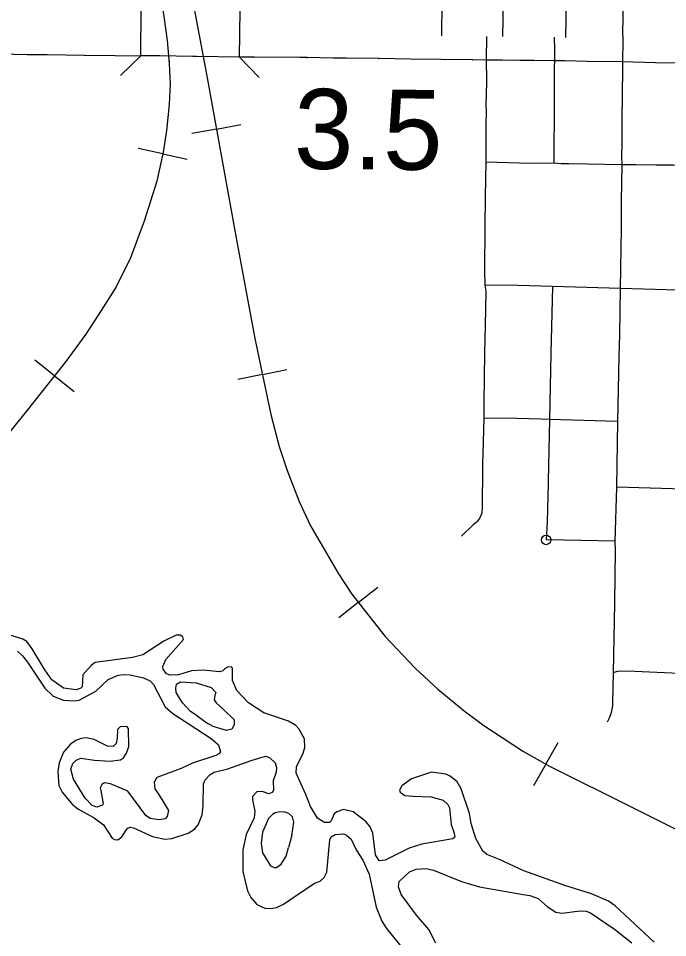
# Model space of a CAD drawing. Extents: x -19 to 366, y -4 to 359.
# Drawn here: x 153.368 to 154.018, y 188.959 to 189.879 of the extents above; entities that cross this region are included whole.
import ezdxf

# ---------------------------------------------------------------- set-up
doc = ezdxf.new("R2010")
doc.units = 0
for name, color, linetype in [('Level 15', 7, 'Continuous'), ('Level 33', 7, 'Continuous'), ('Level 35', 7, 'Continuous'), ('Level 37', 7, 'Continuous'), ('Level 40', 7, 'Continuous'), ('Level 48', 7, 'Continuous'), ('Level 60', 7, 'Continuous')]:
    doc.layers.add(name, color=color, linetype=linetype)

msp = doc.modelspace()

# ---------------------------------------------------------------- linework, layer by layer
at = {"layer": 'Level 15'}
for p, q in [((153.49013, 189.84161), (153.49059, 189.88896)), ((153.58893, 189.84014), (153.58958, 189.88749)), ((153.59674, 189.84004), (153.59622, 189.84004)), ((153.60368, 189.8401), (153.59674, 189.84004)), ((153.64955, 189.8398), (153.60334, 189.8401)), ((153.60334, 189.8401), (153.60368, 189.8401)), ((153.65022, 189.83981), (153.64955, 189.8398)), ((153.65708, 189.83996), (153.65022, 189.83981)), ((153.68286, 189.83916), (153.65587, 189.83996)), ((153.65587, 189.83996), (153.65708, 189.83996)), ((153.68346, 189.83915), (153.68286, 189.83916)), ((153.69589, 189.83909), (153.68346, 189.83915)), ((153.72844, 189.83863), (153.69567, 189.8391)), ((153.69567, 189.8391), (153.69589, 189.83909)), ((153.76014, 189.83806), (153.72834, 189.83863)), ((153.72834, 189.83863), (153.72844, 189.83863)), ((153.76037, 189.83806), (153.76014, 189.83806)), ((153.79107, 189.8378), (153.76037, 189.83806)), ((153.82225, 189.83745), (153.791, 189.8378)), ((153.791, 189.8378), (153.79107, 189.8378)), ((153.83602, 189.83724), (153.82216, 189.83745)), ((153.82216, 189.83745), (153.82225, 189.83745)), ((153.83617, 189.83723), (153.83602, 189.83724)), ((153.85235, 189.83709), (153.83617, 189.83723)), ((153.86992, 189.83686), (153.85225, 189.83709)), ((153.85225, 189.83709), (153.85235, 189.83709)), ((153.87008, 189.83686), (153.86992, 189.83686)), ((153.88373, 189.83677), (153.87008, 189.83686)), ((153.90401, 189.83656), (153.88364, 189.83677)), ((153.88364, 189.83677), (153.88373, 189.83677)), ((153.91487, 189.8363), (153.90371, 189.83656)), ((153.90371, 189.83656), (153.90401, 189.83656)), ((153.93717, 189.83574), (153.91482, 189.8363)), ((153.91482, 189.8363), (153.91487, 189.8363)), ((153.93748, 189.83573), (153.93717, 189.83574)), ((153.97247, 189.8353), (153.93748, 189.83573)), ((154.00574, 189.83459), (153.97225, 189.83531)), ((153.97225, 189.83531), (153.97247, 189.8353)), ((154.00574, 189.83459), (154.00574, 189.83459))]:
    msp.add_line(p, q, dxfattribs=at)
for points in [[(153.28681, 189.84442), (153.30846, 189.84373), (153.33257, 189.84335), (153.34946, 189.84334), (153.36318, 189.84305), (153.37645, 189.84293), (153.39621, 189.84276), (153.43342, 189.84216)], [(153.43358, 189.84215), (153.46443, 189.84186), (153.49013, 189.84161)], [(153.58893, 189.84014), (153.54596, 189.84074), (153.54406, 189.84077), (153.54216, 189.84081), (153.50928, 189.84143), (153.49013, 189.84161)], [(153.59622, 189.84004), (153.58893, 189.84014)], [(154.04129, 189.83419), (154.0293, 189.83408), (154.00574, 189.83459)]]:
    msp.add_lwpolyline(points, dxfattribs=at)
at = {"layer": 'Level 33'}
for points in [[(153.85402, 189.94975), (153.85375, 189.92242), (153.85309, 189.89475), (153.85256, 189.86076)], [(153.917, 189.9498), (153.91542, 189.85997)], [(153.97952, 189.95044), (153.97977, 189.93903), (153.97968, 189.93658), (153.97941, 189.9344), (153.97891, 189.93226), (153.97838, 189.93079), (153.97602, 189.926), (153.97458, 189.92252), (153.97393, 189.91987), (153.97358, 189.917), (153.97302, 189.90028), (153.97293, 189.87955), (153.9726, 189.8645), (153.97276, 189.85898)], [(153.79188, 189.92052), (153.79201, 189.91116), (153.79168, 189.88435), (153.79132, 189.87183), (153.79127, 189.86147)], [(153.83638, 189.86091), (153.83619, 189.83792), (153.83626, 189.81669), (153.83619, 189.80164), (153.83582, 189.79422)], [(153.90426, 189.86023), (153.90446, 189.84773), (153.90422, 189.81872), (153.90408, 189.79625), (153.90367, 189.734)], [(153.97276, 189.85898), (153.97243, 189.83353), (153.97234, 189.79709), (153.97211, 189.79049), (153.97208, 189.78972), (153.97187, 189.7533), (153.97166, 189.74053), (153.97188, 189.73242)], [(153.83582, 189.79422), (153.83596, 189.78462), (153.83577, 189.7735), (153.83564, 189.73503)], [(153.83564, 189.73503), (153.83511, 189.70048)], [(153.86954, 189.73418), (153.83564, 189.73503)], [(153.88298, 189.73383), (153.86954, 189.73418)], [(153.90367, 189.734), (153.88298, 189.73383)], [(153.91129, 189.7333), (153.90367, 189.734)], [(153.93756, 189.73312), (153.91884, 189.73352), (153.91129, 189.7333)], [(153.97188, 189.73242), (153.93756, 189.73312)], [(153.97188, 189.73242), (153.97138, 189.69598), (153.97135, 189.68199), (153.97116, 189.66868), (153.97023, 189.60862)], [(154.00587, 189.73211), (153.98564, 189.7325), (153.97188, 189.73242)], [(154.03969, 189.73146), (154.02366, 189.73203), (154.00587, 189.73211)], [(153.83511, 189.70048), (153.83483, 189.67024), (153.83442, 189.62613), (153.83463, 189.61205)], [(153.83463, 189.61205), (153.83562, 189.6059), (153.83511, 189.57151), (153.83445, 189.54431)], [(153.86816, 189.61147), (153.83463, 189.61205)], [(153.90236, 189.6107), (153.86816, 189.61147)], [(153.90236, 189.6107), (153.90089, 189.54342)], [(153.93671, 189.60965), (153.90236, 189.6107)], [(153.97023, 189.60862), (153.93671, 189.60965)], [(153.97023, 189.60862), (153.96955, 189.56235), (153.96907, 189.54038), (153.96762, 189.47542)], [(154.00536, 189.60751), (153.97023, 189.60862)], [(154.03791, 189.60647), (154.00536, 189.60751)], [(153.83445, 189.54431), (153.83381, 189.4944), (153.83378, 189.47881)], [(153.90089, 189.54342), (153.89933, 189.47743)], [(153.83378, 189.47881), (153.83327, 189.46664), (153.83221, 189.43227), (153.83223, 189.4247), (153.83222, 189.41764), (153.83197, 189.4015), (153.83206, 189.38972), (153.83155, 189.38384), (153.83118, 189.3821), (153.83041, 189.38022), (153.82896, 189.3779), (153.82741, 189.37583), (153.82608, 189.37444), (153.82317, 189.37194), (153.8112, 189.36083)], [(153.86717, 189.47838), (153.83378, 189.47881)], [(153.89933, 189.47743), (153.89105, 189.47789), (153.86717, 189.47838)], [(153.89933, 189.47743), (153.89808, 189.41563), (153.89802, 189.41349), (153.89704, 189.37494), (153.89607, 189.35687)], [(153.93392, 189.47641), (153.89933, 189.47743)], [(153.96762, 189.47542), (153.93392, 189.47641)], [(153.96762, 189.47542), (153.9667, 189.40958)], [(153.9667, 189.40958), (153.96499, 189.35583)], [(154.00024, 189.40864), (153.9667, 189.40958)], [(154.03385, 189.40771), (154.00024, 189.40864)], [(153.9314, 189.35634), (153.89607, 189.35687)], [(153.96499, 189.35583), (153.9314, 189.35634)], [(153.96499, 189.35583), (153.96532, 189.34652), (153.96458, 189.2936), (153.96318, 189.22385)], [(153.96318, 189.22385), (153.96268, 189.19394), (153.9624, 189.19134), (153.96159, 189.18589), (153.96086, 189.18275), (153.95921, 189.17863), (153.95718, 189.17441)], [(154.02969, 189.22309), (153.99975, 189.22451), (153.98482, 189.22508), (153.96868, 189.22545), (153.9652, 189.22458), (153.96318, 189.22385)]]:
    msp.add_lwpolyline(points, dxfattribs=at)
msp.add_circle((153.89607, 189.35687), 0.00473, dxfattribs=at)
at = {"layer": 'Level 35'}
for points in [[(153.57404, 189.22768), (153.57218, 189.22593), (153.56879, 189.22491), (153.55265, 189.22667), (153.54091, 189.22586), (153.52773, 189.22179), (153.51958, 189.22162), (153.51596, 189.22288), (153.51265, 189.22756), (153.51222, 189.23021), (153.51512, 189.2373), (153.53276, 189.25722), (153.53214, 189.25987), (153.52946, 189.26152), (153.52548, 189.26163), (153.51327, 189.25568), (153.4923, 189.24196), (153.48174, 189.23908), (153.4445, 189.23414), (153.44039, 189.23121), (153.43204, 189.22173), (153.4315, 189.20994), (153.43001, 189.20839), (153.4253, 189.20697), (153.41276, 189.20861), (153.40105, 189.21673), (153.39405, 189.22684), (153.38134, 189.24785), (153.3759, 189.25515), (153.37188, 189.25773), (153.35815, 189.262)], [(153.3666, 189.24565), (153.3718, 189.24101), (153.37666, 189.23446), (153.39401, 189.20842), (153.4023, 189.20042), (153.41261, 189.19645), (153.42323, 189.19572), (153.42833, 189.19658), (153.44522, 189.20567), (153.45732, 189.21731), (153.46747, 189.2217), (153.47314, 189.22238), (153.47959, 189.22194), (153.49272, 189.21898), (153.49941, 189.21589), (153.50289, 189.21217), (153.51448, 189.1898), (153.52218, 189.18331), (153.56073, 189.15808), (153.56786, 189.15177), (153.56988, 189.14478), (153.56822, 189.14266), (153.56521, 189.14107), (153.54186, 189.13338), (153.53059, 189.12802), (153.50612, 189.11897), (153.50336, 189.11455), (153.50405, 189.10791), (153.50853, 189.10136), (153.5179, 189.08616), (153.51669, 189.08006), (153.51446, 189.07774), (153.5086, 189.07667), (153.49967, 189.07819), (153.49507, 189.08114), (153.47719, 189.10546), (153.45962, 189.11289), (153.45392, 189.11372), (153.45111, 189.11215), (153.44927, 189.10888), (153.45008, 189.10605), (153.4526, 189.09261)], [(153.75007, 189.1044), (153.75448, 189.10126), (153.76246, 189.10029), (153.78085, 189.0999), (153.79304, 189.09636), (153.79767, 189.09208), (153.79924, 189.08869), (153.80087, 189.0722), (153.80407, 189.06334), (153.80452, 189.05955), (153.80266, 189.05761), (153.77149, 189.05242), (153.75886, 189.04855), (153.73483, 189.03647), (153.72897, 189.03559), (153.72507, 189.04159), (153.7224, 189.06357), (153.72001, 189.0696), (153.71536, 189.0752), (153.70287, 189.08463), (153.69316, 189.08709), (153.68638, 189.08486), (153.68395, 189.08292), (153.68068, 189.07563), (153.679, 189.07408), (153.67408, 189.07398), (153.66698, 189.07839), (153.66014, 189.09003), (153.65537, 189.10208), (153.64569, 189.12335), (153.64614, 189.12982), (153.6529, 189.14344), (153.6545, 189.14917), (153.65415, 189.15771), (153.64847, 189.16785), (153.64557, 189.17121), (153.6381, 189.17543), (153.6135, 189.18385), (153.59797, 189.19379), (153.58618, 189.20627), (153.58202, 189.21625), (153.58198, 189.2286), (153.58063, 189.2299), (153.57685, 189.22944), (153.57404, 189.22768)], [(153.54667, 189.18077), (153.53996, 189.18519), (153.53184, 189.19376), (153.52558, 189.20427), (153.52513, 189.20844), (153.526, 189.21264), (153.52994, 189.21481), (153.54549, 189.2138), (153.56074, 189.20917), (153.56519, 189.20413), (153.56429, 189.20146), (153.56362, 189.19688), (153.56576, 189.19389), (153.57346, 189.18702), (153.58369, 189.17697), (153.5836, 189.17184), (153.58121, 189.16742), (153.57612, 189.16618), (153.56259, 189.17027), (153.55723, 189.1732)], [(153.54667, 189.18077), (153.55723, 189.1732)], [(153.4526, 189.09261), (153.45168, 189.09146), (153.44622, 189.08944), (153.44145, 189.09106), (153.43431, 189.09832), (153.42259, 189.11745), (153.41994, 189.12746), (153.42211, 189.13321), (153.42546, 189.1365), (153.42997, 189.13831), (153.44384, 189.13631), (153.45939, 189.13549), (153.46979, 189.13665), (153.47297, 189.13881), (153.47592, 189.14342), (153.47826, 189.15012), (153.47793, 189.16816), (153.476, 189.17021), (153.46937, 189.16969), (153.46696, 189.16717), (153.46655, 189.15862), (153.46551, 189.15328), (153.46234, 189.15017), (153.45684, 189.15063), (153.44327, 189.157), (153.43547, 189.15874), (153.43055, 189.15826), (153.4251, 189.15606), (153.41967, 189.15253), (153.4128, 189.14441), (153.40845, 189.13388), (153.40691, 189.12473), (153.40811, 189.11108), (153.41127, 189.10449), (153.42134, 189.09235), (153.42692, 189.08772), (153.44357, 189.07875), (153.45261, 189.07172), (153.46157, 189.05842), (153.46387, 189.05695), (153.4671, 189.05663), (153.47121, 189.05976), (153.47692, 189.06842), (153.47975, 189.06943), (153.48298, 189.06873), (153.5019, 189.06019), (153.51407, 189.0574), (153.52108, 189.05793), (153.53746, 189.06339), (153.54402, 189.06732), (153.54773, 189.07158), (153.55171, 189.08192), (153.55269, 189.09067), (153.55304, 189.11271), (153.55467, 189.11693), (153.5595, 189.12215)], [(153.5595, 189.12215), (153.56362, 189.12452), (153.5774, 189.12765), (153.60055, 189.1361), (153.61487, 189.14038), (153.61887, 189.13913), (153.62485, 189.13375), (153.62607, 189.12921), (153.62577, 189.12446), (153.62272, 189.11566), (153.62288, 189.10655), (153.62179, 189.10406), (153.61821, 189.10284), (153.61173, 189.10518), (153.60643, 189.10488), (153.60216, 189.10023), (153.60203, 189.09681), (153.60451, 189.08547), (153.60369, 189.07861), (153.59566, 189.06211), (153.59234, 189.04685), (153.59217, 189.025), (153.59707, 189.00573), (153.60042, 188.99915), (153.60642, 188.99187), (153.61426, 188.98842), (153.62052, 188.98798), (153.62619, 188.98885), (153.63313, 188.99222), (153.6642, 189.01337), (153.66985, 189.01539), (153.67395, 189.01889), (153.67631, 189.02445), (153.67951, 189.05661), (153.68078, 189.05968), (153.68471, 189.06223), (153.69323, 189.06259), (153.69629, 189.06132), (153.70091, 189.05743), (153.70584, 189.04671), (153.71247, 189.03639), (153.71899, 189.02228), (153.72585, 188.98918), (153.73141, 188.97543), (153.73609, 188.96812), (153.75334, 188.94701)], [(154.00428, 188.95424), (153.96514, 188.99066), (153.95861, 188.99528), (153.94161, 189.00272), (153.91474, 189.0111), (153.87373, 189.02583), (153.85022, 189.03675), (153.83686, 189.04198), (153.83282, 189.04532), (153.82577, 189.0579), (153.82094, 189.07299), (153.81943, 189.08322), (153.81102, 189.10774), (153.80691, 189.11468), (153.79999, 189.12043), (153.79559, 189.12262), (153.78115, 189.12441), (153.76138, 189.11774), (153.75147, 189.1107), (153.74928, 189.10629), (153.75007, 189.1044)], [(153.64153, 189.06096), (153.64337, 189.0743), (153.64213, 189.07978), (153.63829, 189.08293), (153.63466, 189.08438), (153.62935, 189.08465), (153.62482, 189.08379), (153.622, 189.08222), (153.6181, 189.07796), (153.61191, 189.06454), (153.6106, 189.05311), (153.6121, 189.04365), (153.62011, 189.0307), (153.62374, 189.02907), (153.6262, 189.02912), (153.63088, 189.03225), (153.63585, 189.04052), (153.63797, 189.04892)], [(153.64153, 189.06096), (153.63797, 189.04892)], [(153.78563, 188.95318), (153.77856, 188.9669), (153.76635, 188.98128), (153.75082, 189.00185), (153.7484, 189.00978), (153.74906, 189.01492), (153.75911, 189.02481), (153.76608, 189.02724), (153.77611, 189.02801), (153.78315, 189.02645), (153.8114, 189.01506), (153.8295, 189.00954), (153.87322, 189.00208)], [(153.87322, 189.00208), (153.87968, 189.00107), (153.88827, 188.99802), (153.89713, 188.99003), (153.90576, 188.98432), (153.91184, 188.98331), (153.93018, 188.98577), (153.93606, 188.98532), (153.94064, 188.98351), (153.96462, 188.96729), (153.98193, 188.95378)]]:
    msp.add_lwpolyline(points, dxfattribs=at)
at = {"layer": 'Level 37'}
for points in [[(153.49013, 189.84161), (153.46985, 189.82172)], [(153.60873, 189.81978), (153.58893, 189.84014)]]:
    msp.add_lwpolyline(points, dxfattribs=at)
at = {"layer": 'Level 40'}
for p, q in [((153.56584, 189.7682), (153.59044, 189.77266)), ((153.56584, 189.7682), (153.54124, 189.76374)), ((153.51209, 189.74337), (153.48765, 189.74863)), ((153.51209, 189.74337), (153.53653, 189.7381)), ((153.40368, 189.52119), (153.38412, 189.53676)), ((153.40368, 189.52119), (153.42324, 189.50562)), ((153.61195, 189.5225), (153.58747, 189.51744)), ((153.61195, 189.5225), (153.63643, 189.52756)), ((153.708, 189.29435), (153.72765, 189.3098)), ((153.708, 189.29435), (153.68835, 189.2789)), ((153.89583, 189.13243), (153.90819, 189.15416)), ((153.89583, 189.13243), (153.88347, 189.1107))]:
    msp.add_line(p, q, dxfattribs=at)
for points in [[(153.41293, 190.48425), (153.4372, 190.3515), (153.4788, 190.09116), (153.51331, 189.88085), (153.51641, 189.85694), (153.51862, 189.83392), (153.51951, 189.81355), (153.51862, 189.79274), (153.51597, 189.76662), (153.51243, 189.74492), (153.50623, 189.71615), (153.4934, 189.67586), (153.47968, 189.63911), (153.46552, 189.61033), (153.45048, 189.58642), (153.43499, 189.56295), (153.41508, 189.5355), (153.37525, 189.48547), (153.31773, 189.41419)], [(153.52612, 189.98099), (153.55589, 189.82304), (153.58595, 189.65723), (153.60449, 189.55858), (153.62022, 189.48251), (153.62882, 189.45044), (153.63668, 189.42627), (153.64876, 189.39536), (153.66, 189.37091), (153.68809, 189.32313), (153.70157, 189.30253), (153.73472, 189.26037), (153.76477, 189.22862), (153.78752, 189.20754), (153.81392, 189.1859), (153.83359, 189.17128), (153.85212, 189.1592), (153.87347, 189.14515), (153.90015, 189.12997), (153.98273, 189.08894), (154.2021, 188.97962)], [(153.51807, 189.83966), (153.51862, 189.83392), (153.51951, 189.81355), (153.51862, 189.79274), (153.51597, 189.76662), (153.51243, 189.74492), (153.50623, 189.71615), (153.4934, 189.67586), (153.47968, 189.63911), (153.46552, 189.61033), (153.45048, 189.58642), (153.43499, 189.56295), (153.41508, 189.5355), (153.37525, 189.48547), (153.31773, 189.41419), (153.18542, 189.25568), (153.00576, 189.03519), (152.90044, 188.90546), (152.81371, 188.80053), (152.65087, 188.60262), (152.46015, 188.36973), (152.26545, 188.13241)], [(153.55289, 189.83896), (153.55589, 189.82304), (153.58595, 189.65723), (153.60449, 189.55858), (153.62022, 189.48251), (153.62882, 189.45044), (153.63668, 189.42627), (153.64876, 189.39536), (153.66, 189.37091), (153.68809, 189.32313), (153.70157, 189.30253), (153.73472, 189.26037), (153.76477, 189.22862), (153.78752, 189.20754), (153.81392, 189.1859), (153.83359, 189.17128), (153.85212, 189.1592), (153.87347, 189.14515), (153.90015, 189.12997), (153.98273, 189.08894), (154.2021, 188.97962)]]:
    msp.add_lwpolyline(points, dxfattribs=at)
at = {"layer": 'Level 60'}
for points in [[(156.50946, 189.3937), (156.44759, 191.65634), (156.2114, 200.27623), (155.97446, 208.89626), (155.73678, 217.51643), (155.49836, 226.13674), (155.2592, 234.75719), (155.01929, 243.37778), (154.77865, 251.9985), (154.53727, 260.61937), (154.29515, 269.24038), (154.0523, 277.86152), (153.80871, 286.48281), (153.56438, 295.10424), (153.31933, 303.72581), (153.07354, 312.34752), (152.82702, 320.96938), (152.57978, 329.59137), (152.3318, 338.21351), (152.0831, 346.83579)], [(154.11585, 1.87092), (153.9063, 10.48743), (153.69602, 19.10409), (153.48501, 27.72087), (153.27327, 36.3378), (153.0608, 44.95486), (152.84759, 53.57206), (152.63366, 62.1894), (152.419, 70.80688), (152.20362, 79.42449), (151.98751, 88.04225), (151.77068, 96.66014), (151.55312, 105.27817), (151.33484, 113.89634), (151.11584, 122.51465), (150.89612, 131.13311), (150.67568, 139.7517), (150.45452, 148.37043), (150.23264, 156.98931), (150.01005, 165.60832), (149.78674, 174.22748), (149.56272, 182.84677), (149.33799, 191.46621), (149.11254, 200.0858), (148.88638, 208.70552), (148.65952, 217.32539), (148.43194, 225.9454), (148.20366, 234.56555), (147.97466, 243.18584), (147.74497, 251.80628), (147.51457, 260.42687), (147.28346, 269.04759), (147.05165, 277.66846), (146.81914, 286.28948), (146.58593, 294.91064), (146.35202, 303.53194), (146.11742, 312.15339), (145.88211, 320.77499), (145.64611, 329.39673), (145.40941, 338.01861), (145.17202, 346.64065)], [(0, 189.51617), (7.11214, 189.52059), (14.22427, 189.53386), (21.33637, 189.55597), (28.44845, 189.58693), (35.56048, 189.62672), (42.67245, 189.67537), (49.78436, 189.73285), (56.89619, 189.79918), (64.00793, 189.87436), (71.11958, 189.95838), (78.23111, 190.05124), (85.34253, 190.15294), (92.45381, 190.26349), (99.56495, 190.38288), (106.67593, 190.51112), (113.78675, 190.6482), (120.89739, 190.79412), (128.00785, 190.94888), (135.11811, 191.11248), (142.22816, 191.28493), (149.33799, 191.46621), (156.44759, 191.65634), (163.55694, 191.85531), (170.66605, 192.06312), (177.77489, 192.27977), (184.88345, 192.50526), (191.99173, 192.73959), (199.09971, 192.98276), (206.20739, 193.23477), (213.31474, 193.49561), (220.42177, 193.7653), (227.52845, 194.04382), (234.63479, 194.33118), (241.74076, 194.62738), (248.84635, 194.93241), (255.95157, 195.24628), (263.05638, 195.56898), (270.16079, 195.90052), (277.26478, 196.24089), (284.36834, 196.5901), (291.47147, 196.94814), (298.57414, 197.31501), (305.67635, 197.69072), (312.77809, 198.07525), (319.87934, 198.46862), (326.9801, 198.87082), (334.08035, 199.28185), (341.18009, 199.7017)], [(0, 180.89994), (7.12284, 180.90436), (14.24566, 180.9176), (21.36847, 180.93968), (28.49124, 180.97058), (35.61397, 181.01031), (42.73664, 181.05888), (49.85925, 181.11627), (56.98178, 181.18249), (64.10422, 181.25754), (71.22656, 181.34142), (78.3488, 181.43413), (85.47091, 181.53567), (92.5929, 181.64603), (99.71474, 181.76523), (106.83643, 181.89325), (113.95795, 182.0301), (121.0793, 182.17578), (128.20046, 182.33029), (135.32143, 182.49362), (142.44218, 182.66579), (149.56272, 182.84677), (156.68303, 183.03659), (163.8031, 183.23523), (170.92291, 183.4427), (178.04247, 183.65899), (185.16175, 183.88411), (192.28074, 184.11805), (199.39944, 184.36082), (206.51784, 184.61242), (213.63591, 184.87283), (220.75366, 185.14207), (227.87107, 185.42014), (234.98813, 185.70702), (242.10483, 186.00273), (249.22115, 186.30726), (256.33709, 186.62061), (263.45264, 186.94279), (270.56779, 187.27378), (277.68251, 187.61359), (284.79682, 187.96222), (291.91068, 188.31967), (299.02409, 188.68594), (306.13705, 189.06103), (313.24954, 189.44494), (320.36154, 189.83766), (327.47305, 190.23919), (334.58406, 190.64954), (341.69455, 191.06871)]]:
    msp.add_spline(points, degree=3, dxfattribs=at)

# ---------------------------------------------------------------- texts
at = {"layer": 'Level 48'}
msp.add_text('3.5', height=0.08, rotation=359.48213, dxfattribs=at).set_placement((153.6433, 189.72854))

doc.saveas('drawing.dxf')
